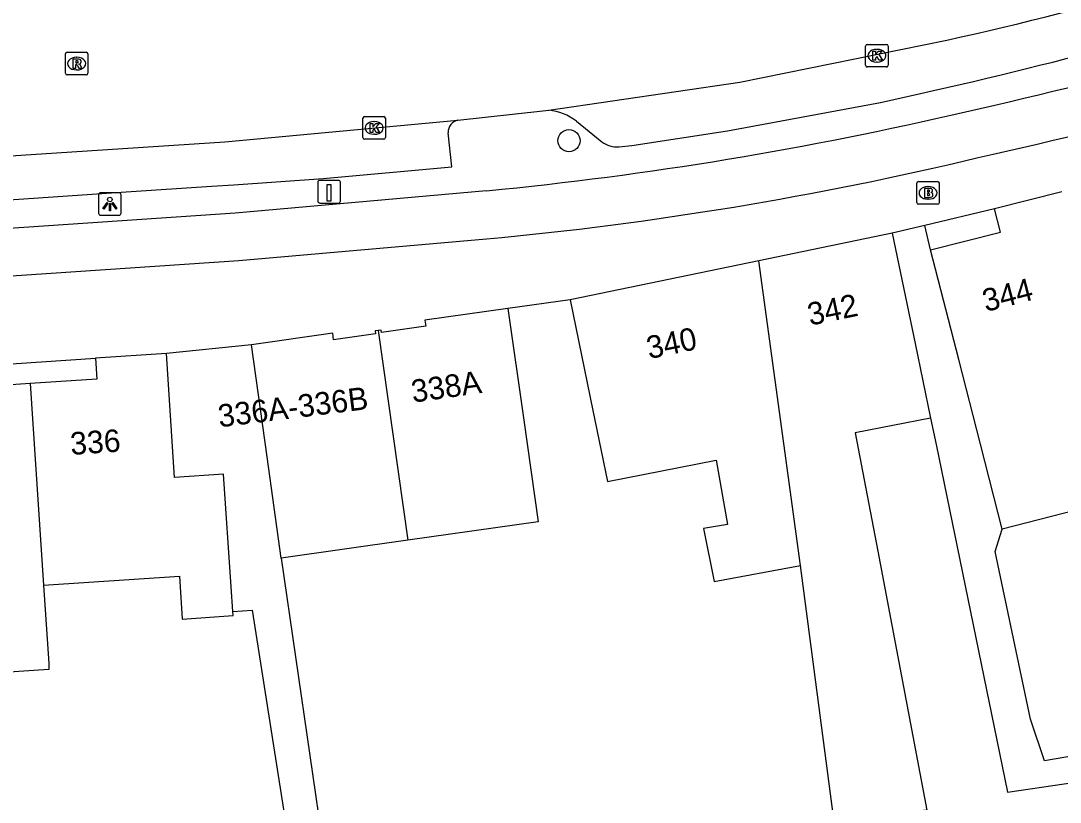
# Model space of a CAD drawing. Extents: x 163010 to 163853, y 382793 to 383982.
# Drawn here: x 163310.49 to 163356.56, y 383586.7 to 383621.33 of the extents above; entities that cross this region are included whole.
import ezdxf

# ---------------------------------------------------------------- set-up
doc = ezdxf.new("R2010")
doc.units = 0
for name, color, linetype in [('IMGEO_Boom', 7, 'Continuous'), ('IMGEO_Brandkraan', 7, 'Continuous'), ('IMGEO_Fietspad_open', 7, 'Continuous'), ('IMGEO_Kolk', 7, 'Continuous'), ('IMGEO_Laadpaal', 7, 'Continuous'), ('IMGEO_Lichtpunt', 7, 'Continuous'), ('IMGEO_Pand', 7, 'Continuous'), ('IMGEO_Pand_nummerreeks', 7, 'Continuous'), ('IMGEO_Parkeervlak_open', 7, 'Continuous'), ('IMGEO_Rijbaan_lokaal_gesloten', 7, 'Continuous'), ('IMGEO_Rioolput', 7, 'Continuous'), ('IMGEO_Voetpad_open', 7, 'Continuous')]:
    doc.layers.add(name, color=color, linetype=linetype)

msp = doc.modelspace()

# ---------------------------------------------------------------- linework, layer by layer
at = {"layer": 'IMGEO_Boom'}
msp.add_circle((163334.788, 383616.016), 0.489, dxfattribs=at)
at = {"layer": 'IMGEO_Brandkraan'}
for p, q in [((163350.204, 383613.277), (163350.204, 383614.129)), ((163350.279, 383614.203), (163351.131, 383614.203)), ((163351.205, 383614.129), (163351.205, 383613.277)), ((163350.692, 383613.983), (163350.717, 383613.983)), ((163351.131, 383613.203), (163350.279, 383613.203)), ((163350.715, 383613.423), (163350.69, 383613.423))]:
    msp.add_line(p, q, dxfattribs=at)
for points in [[(163350.204, 383613.277), (163350.204, 383614.129)], [(163350.279, 383614.203), (163351.131, 383614.203)], [(163351.205, 383614.129), (163351.205, 383613.277)], [(163350.552, 383613.903), (163350.552, 383613.503), (163350.765, 383613.503)], [(163350.783, 383613.903), (163350.552, 383613.903)], [(163350.731, 383613.822), (163350.677, 383613.822), (163350.677, 383613.746)], [(163350.677, 383613.746), (163350.73, 383613.746)], [(163350.739, 383613.67), (163350.677, 383613.67), (163350.677, 383613.589)], [(163350.677, 383613.589), (163350.739, 383613.589)], [(163351.131, 383613.203), (163350.279, 383613.203)]]:
    msp.add_lwpolyline(points, dxfattribs=at)
for centre, radius, start, end in [((163350.281, 383614.127), 0.0765, 91.552, 178.448), ((163350.281, 383614.127), 0.0765, 91.552, 178.448), ((163351.129, 383614.127), 0.0765, 1.552, 88.448), ((163351.129, 383614.127), 0.0765, 1.552, 88.448), ((163350.732, 383613.784), 0.0379, 267.8285, 90.9355), ((163350.74, 383613.629), 0.0404, 269.8759, 90.5077), ((163350.787, 383613.758), 0.145, 59.4692, 91.5367), ((163350.812, 383613.805), 0.0922, 285.5137, 58.1501), ((163350.817, 383613.613), 0.105, 301.3115, 78.989), ((163350.281, 383613.279), 0.0765, 181.552, 268.448), ((163350.281, 383613.279), 0.0765, 181.552, 268.448), ((163350.771, 383613.754), 0.251, 268.6676, 293.5347), ((163351.129, 383613.279), 0.0765, 271.552, 358.448), ((163351.129, 383613.279), 0.0765, 271.552, 358.448)]:
    msp.add_arc(centre, radius, start, end, dxfattribs=at)
for centre, major_axis, ratio, start_param, end_param in [((163350.691, 383613.703), (-0.387, 0.002), 0.722429, 4.712389, 7.853982), ((163350.716, 383613.703), (-0.39, 0.002), 0.717154, 1.570796, 4.712389)]:
    msp.add_ellipse(centre, major_axis=major_axis, ratio=ratio, start_param=start_param, end_param=end_param, dxfattribs=at)
at = {"layer": 'IMGEO_Fietspad_open'}
for points in [[(163331.137, 383613.796), (163319.995, 383612.806), (163258.553, 383608.639), (163245.452, 383607.311)], [(163245.734, 383605.242), (163258.605, 383606.554), (163320.157, 383610.707), (163331.127, 383611.662)]]:
    msp.add_lwpolyline(points, dxfattribs=at)
for centre, radius, start, end in [((163313.351, 383792.85), 179.834, 282.52936, 289.29543), ((163313.597, 383792.234), 181.287, 282.5314, 289.29388), ((163315.488, 383774.689), 161.652, 275.55528, 283.18635), ((163316.674, 383766.872), 155.881, 275.32008, 283.45028)]:
    msp.add_arc(centre, radius, start, end, dxfattribs=at)
at = {"layer": 'IMGEO_Kolk'}
for p, q in [((163347.937, 383619.356), (163347.937, 383620.208)), ((163348.012, 383620.282), (163348.864, 383620.282)), ((163348.425, 383620.062), (163348.45, 383620.062)), ((163348.938, 383620.208), (163348.938, 383619.356)), ((163348.864, 383619.282), (163348.012, 383619.282)), ((163348.448, 383619.502), (163348.423, 383619.502)), ((163325.651, 383616.157), (163325.651, 383617.009)), ((163325.726, 383617.083), (163326.578, 383617.083)), ((163326.139, 383616.863), (163326.164, 383616.863)), ((163326.652, 383617.009), (163326.652, 383616.157)), ((163326.578, 383616.083), (163325.726, 383616.083)), ((163326.162, 383616.303), (163326.137, 383616.303))]:
    msp.add_line(p, q, dxfattribs=at)
for points in [[(163347.937, 383619.356), (163347.937, 383620.208)], [(163348.012, 383620.282), (163348.864, 383620.282)], [(163348.938, 383620.208), (163348.938, 383619.356)], [(163348.258, 383619.982), (163348.381, 383619.982), (163348.381, 383619.831), (163348.511, 383619.982), (163348.675, 383619.982), (163348.529, 383619.831), (163348.682, 383619.582), (163348.53, 383619.582), (163348.445, 383619.746), (163348.381, 383619.679), (163348.381, 383619.582), (163348.258, 383619.582), (163348.258, 383619.982)], [(163348.864, 383619.282), (163348.012, 383619.282)], [(163325.651, 383616.157), (163325.651, 383617.009)], [(163325.726, 383617.083), (163326.578, 383617.083)], [(163325.972, 383616.783), (163326.095, 383616.783), (163326.095, 383616.632), (163326.225, 383616.783), (163326.389, 383616.783), (163326.243, 383616.632), (163326.396, 383616.383), (163326.244, 383616.383), (163326.159, 383616.547), (163326.095, 383616.48), (163326.095, 383616.383), (163325.972, 383616.383), (163325.972, 383616.783)], [(163326.652, 383617.009), (163326.652, 383616.157)], [(163326.578, 383616.083), (163325.726, 383616.083)]]:
    msp.add_lwpolyline(points, dxfattribs=at)
for centre, start, end in [((163348.014, 383620.206), 91.552, 178.448), ((163348.014, 383620.206), 91.552, 178.448), ((163348.862, 383620.206), 1.552, 88.448), ((163348.862, 383620.206), 1.552, 88.448), ((163348.014, 383619.358), 181.552, 268.448), ((163348.014, 383619.358), 181.552, 268.448), ((163348.862, 383619.358), 271.552, 358.448), ((163348.862, 383619.358), 271.552, 358.448), ((163325.728, 383617.007), 91.552, 178.448), ((163325.728, 383617.007), 91.552, 178.448), ((163326.576, 383617.007), 1.552, 88.448), ((163326.576, 383617.007), 1.552, 88.448), ((163325.728, 383616.159), 181.552, 268.448), ((163325.728, 383616.159), 181.552, 268.448), ((163326.576, 383616.159), 271.552, 358.448), ((163326.576, 383616.159), 271.552, 358.448)]:
    msp.add_arc(centre, 0.0765, start, end, dxfattribs=at)
for centre, major_axis, ratio, start_param, end_param in [((163348.424, 383619.782), (-0.387, 0.002), 0.722429, 4.712389, 7.853982), ((163348.449, 383619.782), (-0.39, 0.002), 0.717154, 1.570796, 4.712389), ((163326.138, 383616.583), (-0.387, 0.002), 0.722429, 4.712389, 7.853982), ((163326.163, 383616.583), (-0.39, 0.002), 0.717154, 1.570796, 4.712389)]:
    msp.add_ellipse(centre, major_axis=major_axis, ratio=ratio, start_param=start_param, end_param=end_param, dxfattribs=at)
at = {"layer": 'IMGEO_Laadpaal'}
for p, q in [((163323.655, 383614.171), (163323.655, 383613.33)), ((163323.655, 383614.171), (163323.655, 383613.33)), ((163324.571, 383614.255), (163323.73, 383614.255)), ((163324.571, 383614.255), (163323.73, 383614.255)), ((163324.655, 383613.339), (163324.655, 383614.18)), ((163324.655, 383613.339), (163324.655, 383614.18)), ((163323.739, 383613.255), (163324.58, 383613.255)), ((163323.739, 383613.255), (163324.58, 383613.255))]:
    msp.add_line(p, q, dxfattribs=at)
msp.add_lwpolyline([(163324.07, 383614.068), (163324.23, 383614.068), (163324.23, 383613.335), (163324.07, 383613.335), (163324.07, 383614.068)], dxfattribs=at)
for centre, start, end in [((163323.733, 383614.177), 92.4484, 184.2845), ((163323.733, 383614.177), 92.4484, 184.2845), ((163324.577, 383614.177), 2.4484, 94.2845), ((163324.577, 383614.177), 2.4484, 94.2845), ((163323.733, 383613.333), 182.4484, 274.2845), ((163323.733, 383613.333), 182.4484, 274.2845), ((163324.577, 383613.333), 272.4484, 4.2845), ((163324.577, 383613.333), 272.4484, 4.2845)]:
    msp.add_arc(centre, 0.0779, start, end, dxfattribs=at)
at = {"layer": 'IMGEO_Lichtpunt'}
for p, q in [((163313.939, 383613.613), (163313.939, 383612.806)), ((163313.939, 383613.613), (163313.939, 383612.806)), ((163314.841, 383613.708), (163314.033, 383613.708)), ((163314.841, 383613.708), (163314.033, 383613.708)), ((163314.935, 383612.806), (163314.935, 383613.613)), ((163314.935, 383612.806), (163314.935, 383613.613)), ((163314.033, 383612.712), (163314.841, 383612.712)), ((163314.033, 383612.712), (163314.841, 383612.712))]:
    msp.add_line(p, q, dxfattribs=at)
for points in [[(163314.313, 383613.277), (163314.352, 383613.249), (163314.164, 383612.987), (163314.126, 383613.014), (163314.313, 383613.277)], [(163314.415, 383613.229), (163314.462, 383613.229), (163314.462, 383612.907), (163314.415, 383612.907), (163314.415, 383613.229)], [(163314.525, 383613.249), (163314.563, 383613.276), (163314.75, 383613.014), (163314.711, 383612.986), (163314.525, 383613.249)]]:
    msp.add_lwpolyline(points, dxfattribs=at)
msp.add_circle((163314.438, 383613.411), 0.0994, dxfattribs=at)
for centre, start, end in [((163314.033, 383613.613), 90, 180), ((163314.033, 383613.613), 90, 180), ((163314.841, 383613.613), 0, 90), ((163314.841, 383613.613), 0, 90), ((163314.033, 383612.806), 180, 270), ((163314.033, 383612.806), 180, 270), ((163314.841, 383612.806), 270, 0), ((163314.841, 383612.806), 270, 360)]:
    msp.add_arc(centre, 0.0946, start, end, dxfattribs=at)
at = {"layer": 'IMGEO_Pand'}
for points in [[(163356.638, 383613.754), (163353.654, 383612.992)], [(163350.821, 383611.177), (163353.916, 383611.967), (163353.654, 383612.992)], [(163349.117, 383611.919), (163343.211, 383610.694)], [(163349.117, 383611.919), (163350.132, 383607.024), (163350.816, 383603.727)], [(163353.995, 383598.804), (163353.029, 383602.569), (163352.063, 383606.318), (163350.821, 383611.177)], [(163343.211, 383610.694), (163334.834, 383608.957)], [(163345.048, 383597.191), (163344.503, 383601.195), (163343.211, 383610.694)], [(163334.834, 383608.957), (163335.849, 383604.062), (163336.501, 383600.917), (163341.313, 383601.862), (163341.82, 383599.011), (163340.757, 383598.833), (163341.219, 383596.484), (163345.048, 383597.191)], [(163332.084, 383608.578), (163328.402, 383608.057), (163328.438, 383607.798), (163326.476, 383607.52), (163326.461, 383607.626), (163326.325, 383607.606)], [(163332.084, 383608.578), (163332.785, 383603.628), (163333.422, 383599.124), (163327.642, 383598.309)], [(163326.325, 383607.606), (163326.191, 383607.587), (163326.209, 383607.457), (163324.354, 383607.195), (163324.313, 383607.481), (163320.713, 383606.972)], [(163326.325, 383607.606), (163327.642, 383598.309)], [(163322.031, 383597.517), (163321.415, 383602.011), (163320.713, 383606.972)], [(163313.803, 383606.372), (163313.864, 383605.449), (163310.9, 383605.251)], [(163316.942, 383606.581), (163313.803, 383606.372)], [(163319.885, 383595.157), (163319.812, 383596.253), (163319.48, 383601.242), (163317.307, 383601.097), (163316.942, 383606.581)], [(163310.9, 383605.251), (163307.935, 383605.053), (163307.873, 383605.976)], [(163310.9, 383605.251), (163311.495, 383596.324)], [(163359.101, 383604.12), (163360.037, 383600.352), (163353.995, 383598.804)], [(163350.816, 383603.727), (163347.477, 383603.072), (163348.475, 383597.823), (163350.656, 383586.351), (163349.626, 383586.251)], [(163327.642, 383598.309), (163322.031, 383597.517)], [(163346.529, 383585.95), (163345.048, 383597.191)], [(163311.495, 383596.324), (163317.516, 383596.726), (163317.643, 383594.819), (163319.898, 383594.97), (163319.885, 383595.157)], [(163311.495, 383596.324), (163311.726, 383592.85), (163311.725, 383592.585), (163305.756, 383592.187), (163305.719, 383592.45), (163305.488, 383595.924)]]:
    msp.add_lwpolyline(points, dxfattribs=at)
at = {"layer": 'IMGEO_Parkeervlak_open'}
for points in [[(163337.002, 383615.75), (163337.572, 383615.81), (163341.819, 383616.448), (163348.596, 383617.712)], [(163335.121, 383616.876), (163336.248, 383615.972)], [(163304.506, 383613.646), (163304.553, 383613.031), (163315.153, 383613.743), (163318.94, 383613.997), (163319.927, 383614.063), (163323.897, 383614.337), (163329.591, 383614.856), (163329.432, 383616.368)]]:
    msp.add_lwpolyline(points, dxfattribs=at)
for centre, radius, start, end in [((163299.977, 383842.201), 229.694, 282.22014, 287.03833), ((163333.699, 383615.083), 2.288, 51.5915, 85.144), ((163329.992, 383616.384), 0.56, 102.8632, 181.6556), ((163336.897, 383616.784), 1.039, 231.3668, 275.8212)]:
    msp.add_arc(centre, radius, start, end, dxfattribs=at)
at = {"layer": 'IMGEO_Rijbaan_lokaal_gesloten'}
for points in [[(163333.893, 383617.363), (163342.362, 383618.612), (163351.544, 383620.472)], [(163329.867, 383616.93), (163333.63, 383617.336), (163333.893, 383617.363)], [(163269.317, 383612.682), (163319.539, 383615.968), (163329.867, 383616.93)]]:
    msp.add_lwpolyline(points, dxfattribs=at)
msp.add_arc((163313.049, 383792.858), 176.632, 282.58799, 289.26685, dxfattribs=at)
at = {"layer": 'IMGEO_Rioolput'}
for p, q in [((163312.464, 383619.008), (163312.464, 383619.86)), ((163312.539, 383619.934), (163313.391, 383619.934)), ((163312.952, 383619.714), (163312.977, 383619.714)), ((163313.465, 383619.86), (163313.465, 383619.008)), ((163312.975, 383619.154), (163312.95, 383619.154)), ((163313.391, 383618.934), (163312.539, 383618.934))]:
    msp.add_line(p, q, dxfattribs=at)
for points in [[(163312.464, 383619.008), (163312.464, 383619.86)], [(163312.539, 383619.934), (163313.391, 383619.934)], [(163313.053, 383619.632), (163312.801, 383619.634), (163312.801, 383619.234)], [(163312.979, 383619.553), (163312.925, 383619.553), (163312.925, 383619.472)], [(163313.465, 383619.86), (163313.465, 383619.008)], [(163312.801, 383619.234), (163312.925, 383619.234), (163312.925, 383619.396), (163312.936, 383619.396)], [(163312.925, 383619.472), (163312.977, 383619.472)], [(163312.983, 383619.367), (163313.054, 383619.234), (163313.194, 383619.234), (163313.129, 383619.36)], [(163313.391, 383618.934), (163312.539, 383618.934)]]:
    msp.add_lwpolyline(points, dxfattribs=at)
for centre, radius, start, end in [((163312.541, 383619.858), 0.0765, 91.552, 178.448), ((163312.541, 383619.858), 0.0765, 91.552, 178.448), ((163312.985, 383619.457), 0.0964, 77.0061, 93.1865), ((163312.999, 383619.514), 0.0378, 276.6634, 79.6772), ((163313.052, 383619.522), 0.109, 350.3612, 89.416), ((163313.389, 383619.858), 0.0765, 1.552, 88.448), ((163313.389, 383619.858), 0.0765, 1.552, 88.448), ((163312.935, 383619.343), 0.0533, 26.0293, 88.6989), ((163312.961, 383619.661), 0.19, 274.7715, 282.9687), ((163313.05, 383619.522), 0.112, 277.5842, 350.9817), ((163313.034, 383619.307), 0.108, 29.5134, 73.7905), ((163312.541, 383619.01), 0.0765, 181.552, 268.448), ((163312.541, 383619.01), 0.0765, 181.552, 268.448), ((163313.389, 383619.01), 0.0765, 271.552, 358.448), ((163313.389, 383619.01), 0.0765, 271.552, 358.448)]:
    msp.add_arc(centre, radius, start, end, dxfattribs=at)
for centre, major_axis, ratio, start_param, end_param in [((163312.951, 383619.434), (-0.387, 0.002), 0.722429, 4.712389, 7.853982), ((163312.976, 383619.434), (-0.39, 0.002), 0.717154, 1.570796, 4.712389)]:
    msp.add_ellipse(centre, major_axis=major_axis, ratio=ratio, start_param=start_param, end_param=end_param, dxfattribs=at)
at = {"layer": 'IMGEO_Voetpad_open'}
for points in [[(163353.654, 383612.992), (163350.565, 383612.261)], [(163350.565, 383612.261), (163349.117, 383611.919)], [(163350.821, 383611.177), (163350.565, 383612.261)], [(163334.834, 383608.957), (163332.084, 383608.578)], [(163320.713, 383606.972), (163316.942, 383606.581)], [(163307.873, 383605.976), (163313.803, 383606.372)], [(163350.816, 383603.727), (163351.059, 383602.555), (163354.225, 383587.155), (163361.36, 383588.202)], [(163358.272, 383588.947), (163355.86, 383588.535), (163355.242, 383590.38), (163353.673, 383597.816), (163353.995, 383598.804)], [(163322.031, 383597.517), (163324.578, 383580.034), (163326.561, 383580.323)], [(163319.885, 383595.157), (163320.751, 383595.215), (163323.349, 383578.69)]]:
    msp.add_lwpolyline(points, dxfattribs=at)

# ---------------------------------------------------------------- texts
at = {"layer": 'IMGEO_Pand_nummerreeks'}
for s, rotation, p in [('344', 14.4912, (163353.266, 383608.421)), ('342', 11.717, (163345.477, 383607.815)), ('340', 11.717, (163338.341, 383606.335)), ('338A', 8.0647, (163327.87, 383604.406)), ('336A-336B', 7.0156, (163319.292, 383603.312)), ('336', 3.8445, (163312.712, 383602.092))]:
    msp.add_text(s, height=1, rotation=rotation, dxfattribs=at).set_placement(p)

doc.saveas('drawing.dxf')
